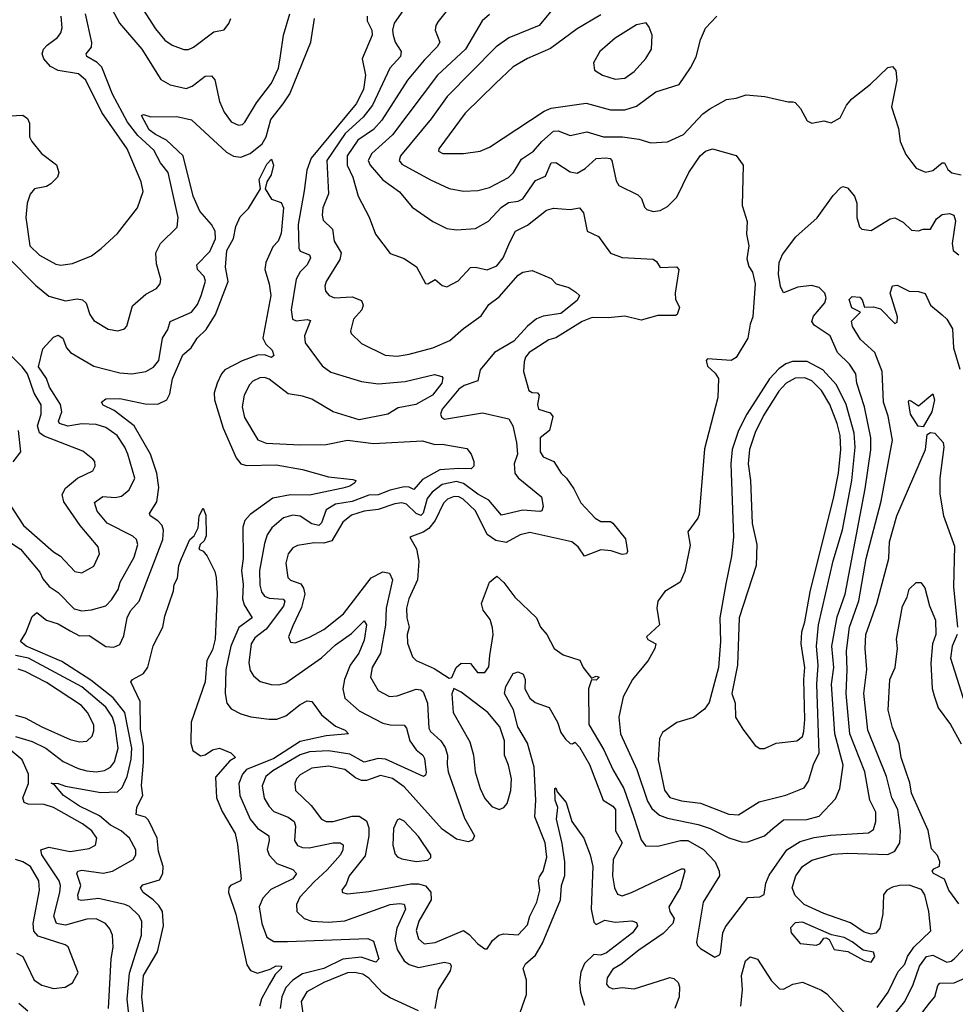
# Model space of a CAD drawing. Extents: x 1468344 to 1613994, y 525695 to 643861.
# Tile 332 of 427: x 1543402 to 1547350, y 628933 to 633090. Entities that reach past the tile are written whole.
import ezdxf

# ---------------------------------------------------------------- set-up
doc = ezdxf.new("R2010")
doc.units = 0

msp = doc.modelspace()

# ---------------------------------------------------------------- linework, layer by layer
at = {"layer": '0CON10XD'}
for points in [[(1543790.3, 633135), (1543823.4, 633075), (1543918.1, 632965), (1543997.7, 632837.7), (1544037.5, 632815), (1544105, 632799.6), (1544130.4, 632809.6), (1544185, 632851.2), (1544212.1, 632852.1), (1544225.4, 632835.4), (1544245.9, 632745), (1544265, 632699.2), (1544295, 632659.2), (1544325, 632644.2), (1544342.7, 632647.3), (1544352.4, 632657.6), (1544401.5, 632738.5), (1544465, 632822.2), (1544494.6, 632885), (1544503.3, 632936.7), (1544515.4, 633024.6), (1544542.5, 633115)], [(1543896.2, 633175), (1543975, 633051.1), (1544015, 633003.5), (1544045, 632982.7), (1544095, 632964.4), (1544115, 632964.4), (1544135, 632973.1), (1544221.9, 633038.1), (1544265, 633046.7), (1544285, 633073.3), (1544292.5, 633095)], [(1545028.3, 633141.7), (1544982.7, 633075), (1544975.4, 633045), (1544977.7, 633025), (1544986.9, 632995), (1545011.2, 632955), (1545009.2, 632935), (1544964.5, 632885.5), (1544891.3, 632728.7), (1544851.7, 632678.3), (1544775, 632609.4), (1544698.7, 632495), (1544704.7, 632355), (1544681.8, 632295), (1544678, 632265), (1544683.3, 632243.2), (1544722.3, 632205), (1544729.3, 632155), (1544759.1, 632105), (1544752.8, 632077.2), (1544695.5, 631985), (1544690, 631965), (1544693.2, 631943.2), (1544707.5, 631925), (1544730, 631915), (1544805, 631919.3), (1544844.2, 631905), (1544850.9, 631885), (1544846.2, 631865), (1544811.1, 631825), (1544798, 631775), (1544801.2, 631765), (1544845, 631723.5), (1544944.1, 631674.1), (1544995, 631669.6), (1545045, 631677.3), (1545145, 631704.7), (1545217.3, 631735), (1545274.3, 631785.7), (1545349.8, 631840.2), (1545381.9, 631888.1), (1545425, 631920), (1545505, 632011.5), (1545525, 632024.5), (1545565, 632030.8), (1545645, 631997.1), (1545666.2, 631975), (1545719.1, 631959.1), (1545749.1, 631939.1), (1545763.8, 631925), (1545754.3, 631905), (1545685, 631849.3), (1545611.5, 631838.5), (1545583.2, 631826.8), (1545544.2, 631795.8), (1545487.4, 631732.6), (1545406.1, 631685), (1545345, 631611.1), (1545334.7, 631565), (1545278.2, 631545), (1545255, 631529.5), (1545184.4, 631445), (1545177.5, 631425), (1545181.5, 631411.5), (1545195, 631403.2), (1545355, 631430.3), (1545466.5, 631405), (1545482.4, 631375), (1545499, 631305), (1545503, 631255), (1545488.4, 631215), (1545491.3, 631175), (1545505, 631156.2), (1545604.4, 631075), (1545610.9, 631035), (1545605, 631016), (1545596.9, 631013.1), (1545525, 631018.9), (1545435, 630998.8), (1545381.6, 631061.6), (1545335, 631086.2), (1545275, 631132.3), (1545245, 631139.6), (1545185, 631127.3), (1545142.5, 631095), (1545121.8, 631068.2), (1545105, 631006.5), (1545095, 630997.2), (1545075, 631005.6), (1545035, 631044.8), (1545015, 631049.6), (1544985, 631045.6), (1544915, 631021.9), (1544855, 631015.5), (1544802.5, 630997.5), (1544765, 630968), (1544719.5, 630890.5), (1544685, 630880.2), (1544645, 630880.7), (1544575, 630869.5), (1544555, 630860), (1544535.4, 630835), (1544524.7, 630795), (1544533.8, 630735), (1544545, 630724.1), (1544588.1, 630708.1), (1544599.8, 630689.8), (1544604.8, 630665), (1544591.3, 630608.7), (1544555, 630530.6), (1544536.7, 630485), (1544545, 630462.5), (1544565, 630459.5), (1544625, 630483.1), (1544685, 630515.9), (1544768.3, 630581.7), (1544885, 630733.3), (1544935, 630759.3), (1544962.9, 630752.9), (1544975.8, 630725), (1544948, 630605), (1544946.4, 630533.6), (1544924.2, 630415.8), (1544889.7, 630355), (1544882.9, 630315), (1544915, 630258.5), (1544963.1, 630233.1), (1544994.8, 630235.2), (1545075, 630263.8), (1545095, 630260.3), (1545105, 630251.8), (1545123.3, 630205), (1545129, 630099), (1545135.4, 630085), (1545178.8, 630045), (1545197.5, 630017.5), (1545207.1, 629985), (1545205.7, 629945.7), (1545210.2, 629915), (1545278.8, 629718.8), (1545320.6, 629645), (1545313.5, 629626.5), (1545295, 629619.2), (1545245, 629630.7), (1545185, 629672.4), (1545025, 629851.9), (1544975, 629887), (1544925, 629899.8), (1544865, 629878.8), (1544845, 629878.1), (1544819.4, 629889.4), (1544774.4, 629925), (1544705, 629939.2), (1544635, 629930.8), (1544585, 629901.5), (1544570, 629885), (1544563.1, 629865), (1544565.4, 629835.4), (1544632.7, 629772.7), (1544675.6, 629715), (1544695, 629705.4), (1544725, 629704.7), (1544805, 629727), (1544835, 629727.8), (1544865, 629707.2), (1544875, 629678.8)], [(1545668.9, 633155), (1545594.2, 633065.8), (1545466.6, 633013.4), (1545412.1, 632975), (1545206.5, 632765), (1545139, 632671), (1545008.5, 632515), (1545003.1, 632495), (1545015, 632480), (1545135, 632413.8), (1545215, 632377.8), (1545275, 632365.5), (1545335, 632369.1), (1545385, 632381.1), (1545465, 632423.8), (1545485.6, 632444.4), (1545519.6, 632500.4), (1545570, 632535), (1545604.7, 632575), (1545655, 632619), (1545675, 632620.5), (1545725, 632600.4), (1545795, 632616.1), (1545865, 632595.3), (1545945.7, 632595.7), (1546014.7, 632584.7), (1546065, 632569.5), (1546135.4, 632574.6), (1546202.9, 632605), (1546285, 632692.5), (1546315, 632713.8), (1546385, 632752.2), (1546425, 632758), (1546467.3, 632772.7), (1546546.1, 632766.1), (1546645, 632742.5), (1546665, 632743.3), (1546675, 632740), (1546697.5, 632715), (1546725, 632662.5), (1546745, 632652.5), (1546795, 632662.5), (1546826.1, 632653.9), (1546863.9, 632676.1), (1546891.2, 632728.8), (1546913.8, 632756.2), (1546992.1, 632817.9), (1547065, 632887.5), (1547085, 632891.9), (1547099.5, 632875), (1547104, 632835), (1547081.3, 632721.3), (1547109.8, 632629.8), (1547117.3, 632575), (1547141, 632521), (1547166.3, 632486.3), (1547185, 632462.7), (1547225, 632445.6), (1547255, 632453.3), (1547294.3, 632485), (1547305, 632485.8), (1547317.9, 632457.9), (1547335, 632442.9), (1547375.4, 632435.4)], [(1543326.8, 630906.8), (1543405, 630854.2), (1543487.3, 630757.3), (1543500, 630730), (1543526.4, 630696.4), (1543565, 630671.5), (1543632.5, 630602.5), (1543665, 630594.7), (1543705, 630597.9), (1543765.2, 630614.8), (1543789.9, 630640.1), (1543817.2, 630685), (1543826.7, 630715), (1543885, 630821.1), (1543900.8, 630875), (1543894.5, 630895), (1543879.3, 630909.3), (1543770.9, 630965), (1543728.8, 631015), (1543717.8, 631052.2), (1543752.7, 631077.2), (1543805, 631072.9), (1543832.2, 631077.8), (1543864.6, 631105), (1543888.2, 631155), (1543858.4, 631255), (1543846.1, 631285), (1543813.4, 631335), (1543765, 631368.9), (1543725, 631380.7), (1543665, 631383.1), (1543605, 631373.9), (1543569.4, 631385), (1543565.3, 631395), (1543580.2, 631435), (1543574.8, 631465), (1543528, 631538), (1543515.4, 631575.4), (1543480.8, 631625), (1543500.2, 631699.8), (1543545, 631749.4), (1543565, 631758.2), (1543583.6, 631745), (1543599.2, 631705), (1543617.1, 631685), (1543715, 631626.9), (1543825, 631599.4), (1543875.3, 631594.7), (1543935, 631604.5), (1543966.9, 631623.1), (1543988.9, 631651.1), (1544004.8, 631745.2), (1544027.4, 631782.6), (1544036.4, 631815), (1544126.4, 631855), (1544151.9, 631888.1), (1544167.4, 631925), (1544186, 631986), (1544180.4, 632005), (1544151.8, 632035), (1544149.6, 632055), (1544205, 632111.5), (1544227.9, 632165), (1544227.5, 632197.5), (1544211.9, 632225), (1544162.1, 632282.1), (1544133.6, 632345), (1544091.3, 632515), (1544021.4, 632581.4), (1543975, 632604.4), (1543948.4, 632625), (1543916.7, 632685), (1543925, 632690), (1543955, 632680), (1544065, 632680.5), (1544127.6, 632667.6), (1544275, 632530), (1544305, 632513.2), (1544335, 632509.3), (1544375, 632524.4), (1544425.2, 632565), (1544442.2, 632595), (1544462, 632668), (1544514.2, 632735), (1544542.6, 632777.4), (1544630.6, 632995), (1544646.3, 633095)], [(1543335, 632682.4), (1543415, 632686), (1543435, 632672.9), (1543442.8, 632652.8), (1543444, 632595), (1543452.9, 632575), (1543493.6, 632525), (1543556.8, 632476.8), (1543567.5, 632445), (1543561.5, 632425), (1543533.9, 632396.1), (1543515, 632385.3), (1543465, 632376.2), (1543446.7, 632353.3), (1543433.8, 632315), (1543427.9, 632255), (1543444.7, 632135), (1543485, 632095.4), (1543555, 632057.3), (1543575, 632052.9), (1543625, 632060.9), (1543705, 632093.5), (1543746, 632124), (1543815, 632187.1), (1543899.1, 632295), (1543923.3, 632365), (1543914.4, 632405), (1543855, 632544.4), (1543748, 632698), (1543681.3, 632835), (1543650.7, 632860.7), (1543565, 632875.2), (1543532.3, 632892.3), (1543504.1, 632925), (1543496.7, 632945), (1543502.3, 632965), (1543518.3, 632981.7), (1543561.9, 633015), (1543576, 633034), (1543581.2, 633055), (1543576.7, 633105)], [(1543354.3, 632085), (1543468.5, 631968.5), (1543525, 631922.7), (1543595, 631902.3), (1543645, 631910.9), (1543666.5, 631906.5), (1543682.6, 631892.6), (1543697.5, 631845), (1543715, 631819.4), (1543775, 631783.6), (1543815.6, 631775.6), (1543845, 631784.4), (1543854.6, 631795.4), (1543878.7, 631881.3), (1543935, 631931.2), (1543978.8, 631955), (1543994.2, 631975), (1543998.1, 631995), (1543979.2, 632059.2), (1543977.1, 632105), (1543996.9, 632145), (1544066.2, 632213.8), (1544070.9, 632255), (1544028.6, 632445), (1543996, 632486), (1543968.8, 632538.8), (1543901.3, 632601.3), (1543857.1, 632657.1), (1543793.7, 632775), (1543749.2, 632889.2), (1543729.5, 632909.5), (1543685.6, 632935), (1543681.9, 632945), (1543705, 632974.4), (1543706.6, 632993.4), (1543679.2, 633115)], [(1544868, 633105), (1544868.5, 633085), (1544887.4, 633045), (1544890, 633025), (1544847.7, 632925), (1544862, 632855), (1544852.7, 632795), (1544821.6, 632735), (1544632.5, 632505), (1544613.4, 632455), (1544602.3, 632367.7), (1544577.6, 632225), (1544580.4, 632125), (1544585, 632111.9), (1544625, 632096.9), (1544629.4, 632085), (1544615.3, 632055), (1544585.2, 632025), (1544569, 631995), (1544548.2, 631865), (1544553.5, 631825), (1544568.6, 631818.6), (1544615, 631823.8), (1544629.2, 631819.2), (1544604.6, 631755), (1544606.9, 631725), (1544678.1, 631628.1), (1544715, 631601.3), (1544845, 631562.4), (1544915, 631552.5), (1545028.3, 631561.7), (1545152.5, 631592.5), (1545183, 631583), (1545188.3, 631578.3), (1545183.1, 631555), (1545144.4, 631505), (1545073.1, 631465), (1544999.1, 631450.9), (1544955, 631424), (1544835, 631400.4), (1544724.7, 631434.7), (1544635, 631488.1), (1544595, 631500.9), (1544535, 631509.8), (1544455, 631572.9), (1544435, 631579.5), (1544415, 631578), (1544385.9, 631564.1), (1544371.9, 631548.1), (1544349.6, 631505), (1544341.3, 631455), (1544350.1, 631410.1), (1544406.7, 631316.7), (1544442.6, 631302.6), (1544585, 631294.7), (1544695, 631295.9), (1544785.3, 631314.7), (1544895, 631301.1), (1545101.3, 631311.3), (1545153.4, 631296.6), (1545185, 631297.2), (1545289.6, 631279.6), (1545307.5, 631255), (1545318.8, 631225), (1545318.8, 631205), (1545306.9, 631193.1), (1545255, 631195.7), (1545175, 631189.6), (1545101.6, 631148.4), (1545065, 631107.1), (1545045, 631116.5), (1545025, 631117.6), (1544965, 631103.9), (1544915, 631083.8), (1544875, 631082.4), (1544805, 631055.9), (1544735, 631045.2), (1544695, 631020.9), (1544675, 630965.5), (1544665, 630954.3), (1544635, 630961), (1544585, 630993.9), (1544555, 630998.5), (1544515, 630986.2), (1544466, 630945), (1544445.8, 630915), (1544435, 630878.8), (1544413.5, 630765), (1544415, 630703.3), (1544421.8, 630675), (1544435, 630656.2), (1544455, 630648.2), (1544513.5, 630643.5), (1544520.4, 630635), (1544515, 630614.6), (1544442.5, 630517.5), (1544395, 630479.7), (1544378.8, 630455), (1544368.8, 630375), (1544375, 630342), (1544389.3, 630319.3), (1544416.6, 630296.6), (1544462.7, 630282.7), (1544495, 630282), (1544525, 630290.7), (1544675, 630395.7), (1544735, 630450.7), (1544801.6, 630498.4), (1544855, 630551.5), (1544865.9, 630535), (1544855, 630470.8), (1544832.9, 630415), (1544797.3, 630365), (1544772.3, 630305), (1544765.3, 630265), (1544773.8, 630225), (1544835, 630172.5), (1544935, 630120), (1544965, 630112.8), (1545025, 630112.2), (1545035, 630098.8), (1545048, 630045), (1545075, 630007.2), (1545103.6, 629985), (1545110.3, 629970.3), (1545117.8, 629912.2), (1545115, 629900), (1545105.6, 629894.4), (1544945, 629968.3), (1544915, 629970.6), (1544855, 629956), (1544795, 629989.2), (1544705, 630003.8), (1544625, 629998.9), (1544585, 629987.1), (1544470.5, 629919.5), (1544440.8, 629895), (1544424.7, 629855), (1544434.1, 629804.1), (1544455, 629767.9), (1544475, 629747.5), (1544535, 629723.6), (1544560.3, 629705), (1544566.5, 629685), (1544562.2, 629625), (1544574.3, 629604.3), (1544595.3, 629595.3), (1544623.9, 629593.9), (1544725.3, 629615.3), (1544754.5, 629614.5), (1544766.4, 629606.4), (1544765.5, 629585.5), (1544755.3, 629565), (1544699.4, 629500.6), (1544645, 629450.7)], [(1545208, 633132), (1545167.3, 633082.7), (1545157.5, 633065), (1545155.5, 633045), (1545175.4, 632995), (1545163.4, 632975), (1545109.3, 632919.3), (1545038.9, 632835), (1544929.8, 632665), (1544895, 632625.7), (1544829.2, 632580.8), (1544784.4, 632515), (1544784.3, 632475), (1544807.9, 632425), (1544830.3, 632345), (1544876.6, 632256.6), (1544903.1, 632185), (1544965, 632102.5), (1545025, 632082.2), (1545076.9, 632046.9), (1545115, 631976.7), (1545125, 631974), (1545155, 631992.5), (1545185, 631968.2), (1545205, 631962.7), (1545252.3, 631987.8), (1545305, 632043.3), (1545325.4, 632045.4), (1545375, 632033.8), (1545415, 632050.8), (1545442.3, 632085), (1545469.7, 632150.3), (1545493.6, 632196.4), (1545545, 632221.9), (1545625, 632286.2), (1545655, 632294.5), (1545725, 632287.8), (1545765, 632295.6), (1545780.6, 632275), (1545796.8, 632196.8), (1545843.8, 632173.8), (1545895, 632104.5), (1545945, 632086), (1546075, 632078.5), (1546089.5, 632069.5), (1546105, 632044.2), (1546173.6, 632046.4), (1546183.3, 632035), (1546167.5, 631935), (1546169.6, 631909.6), (1546185.8, 631875), (1546176.2, 631845), (1546169.5, 631840.5), (1546095, 631841.2), (1546025, 631821.4), (1545955, 631838.7), (1545885, 631831.4), (1545817.3, 631832.7), (1545775, 631816), (1545665, 631747.3), (1545635, 631738.1), (1545552.5, 631685), (1545536, 631665), (1545531.2, 631645), (1545528.6, 631605), (1545551.2, 631525), (1545565, 631516), (1545586.7, 631515), (1545594.3, 631505), (1545586.4, 631465), (1545591.1, 631445), (1545640.5, 631430.5), (1545652.4, 631415), (1545638.2, 631355), (1545598.5, 631325), (1545598.2, 631265), (1545610.8, 631245), (1545655.8, 631225), (1545687.3, 631175), (1545710, 631155), (1545740, 631110), (1545770.1, 631050.1), (1545830.9, 630985), (1545855, 630971.3), (1545895, 630971.9), (1545904.6, 630964.6), (1545958.9, 630898.9), (1545966.2, 630845), (1545962.5, 630835), (1545945, 630832.7), (1545897.7, 630847.7), (1545855, 630852.4), (1545785, 630825.6), (1545758.9, 630865), (1545732.5, 630885), (1545555, 630924.7), (1545514.4, 630915.6), (1545455, 630883.3), (1545411.4, 630891.4), (1545375, 630916.9), (1545325, 631016.6), (1545272.8, 631065), (1545255, 631075.2), (1545235, 631076.7), (1545207.5, 631065), (1545191.1, 631048.9), (1545154.8, 630975), (1545128, 630942), (1545105, 630926.8), (1545048.8, 630905), (1545076.3, 630856.3), (1545086.2, 630803.8), (1545080.8, 630725), (1545044.7, 630645), (1545034.7, 630605), (1545035.3, 630565), (1545045.4, 630525), (1545037.3, 630495), (1545038.3, 630458.3), (1545059.8, 630399.8), (1545075.3, 630385.3), (1545151.5, 630351.5), (1545215, 630310), (1545225, 630312.5), (1545244.2, 630355), (1545265, 630373.8), (1545305, 630372), (1545333.8, 630333.8), (1545365, 630334.4), (1545381.9, 630358.1), (1545386.1, 630406.1), (1545400.4, 630495), (1545397.8, 630522.2), (1545387.3, 630557.2), (1545357.8, 630597.8), (1545350.6, 630625), (1545384.5, 630715.5), (1545415, 630740), (1545445, 630714.4), (1545492, 630652), (1545582.3, 630565), (1545600.4, 630525), (1545627.1, 630495), (1545657.5, 630435), (1545695, 630408.5), (1545766.2, 630386.2), (1545780, 630355), (1545815, 630310), (1545835, 630318.6), (1545846.7, 630315), (1545835, 630301.4), (1545815, 630302.5), (1545801.7, 630265), (1545804, 630115), (1545867.6, 630007.6), (1545905.2, 629925.2), (1545952, 629845), (1545993.9, 629723.9), (1546025, 629627.3), (1546043, 629603), (1546095, 629600.4), (1546190.8, 629625), (1546221.9, 629625), (1546287.4, 629587.4), (1546336.4, 629535), (1546353.8, 629495), (1546355.6, 629475), (1546286.5, 629365), (1546258.6, 629195), (1546261.8, 629181.8), (1546275, 629169.2), (1546335, 629132.5), (1546355, 629142.5), (1546358.9, 629151.1), (1546369.2, 629235), (1546380.2, 629259.8), (1546475, 629384), (1546525, 629387.5), (1546543.1, 629396.9), (1546551.3, 629445), (1546565, 629478.1), (1546638.7, 629585), (1546695, 629620.9), (1546755, 629637.5), (1546822.8, 629647.2), (1546983.3, 629656.7), (1547005, 629671.1), (1547015.2, 629704.8), (1547015.2, 629745), (1546990, 629795), (1546968.4, 629915), (1546904.6, 630075), (1546889.7, 630245), (1546894.5, 630345.5), (1546890.7, 630425), (1546903.1, 630525), (1546943, 630637), (1546974.5, 630815), (1547037, 631057), (1547084.8, 631315), (1547066.5, 631416.5), (1547047.4, 631475), (1547041.9, 631605), (1547011, 631685), (1546950.2, 631740.2), (1546916.1, 631795), (1546912.5, 631817.5), (1546950, 631855), (1546913.2, 631873.2), (1546901.7, 631908.3), (1546915, 631920.6), (1546947.8, 631917.8), (1546957.8, 631907.8), (1546966.7, 631876.7), (1547005, 631878.2), (1547035, 631869.6), (1547095, 631807.5), (1547105, 631813.3), (1547106.2, 631835), (1547074.6, 631935.4), (1547085, 631966.7), (1547105, 631968.8), (1547155, 631944), (1547195, 631942.2), (1547223.6, 631933.6), (1547245, 631884.2), (1547295, 631844.3), (1547315, 631825.7), (1547338.7, 631785), (1547342.2, 631705), (1547369.4, 631615)], [(1545385, 633112.3), (1545353.6, 633085), (1545283.1, 632965), (1545165, 632855.4), (1544975.7, 632604.3), (1544888.5, 632525), (1544872.9, 632495), (1544880.6, 632475), (1544935, 632413.8), (1545005, 632362.5), (1545058.8, 632298.8), (1545145, 632237.8), (1545205, 632207.8), (1545245, 632202.2), (1545325, 632208.2), (1545380.4, 632239.6), (1545433.3, 632296.7), (1545465, 632317.4), (1545506, 632324), (1545525, 632333.9), (1545579.3, 632410.7), (1545621, 632429), (1545645, 632485.5), (1545665, 632486.6), (1545725, 632446.9), (1545755, 632441.8), (1545788.5, 632461.5), (1545835, 632503.9), (1545875, 632506.7), (1545893.2, 632503.2), (1545900.5, 632495), (1545919.7, 632409.7), (1545930, 632390), (1546010.7, 632350.7), (1546025.4, 632335.4), (1546038.6, 632298.6), (1546048.6, 632288.6), (1546075, 632280), (1546105, 632283.6), (1546135, 632301.2), (1546175, 632341.2), (1546225.8, 632445), (1546274.2, 632515), (1546295.5, 632535), (1546325, 632544.2), (1546425, 632516.1), (1546454.5, 632475), (1546451.1, 632305), (1546472, 632238), (1546469.5, 632185), (1546478.2, 632135), (1546470, 632080), (1546478.3, 632048.3), (1546495, 632023.3), (1546506, 631975), (1546495.9, 631835), (1546484.7, 631804.7), (1546475.3, 631745), (1546425, 631663.3), (1546405, 631651.4), (1546305, 631657.5), (1546298.8, 631651.2), (1546305, 631626.7), (1546337.5, 631597.5), (1546351.2, 631575), (1546348.3, 631495), (1546292, 631278), (1546268.8, 631001.2), (1546263.9, 630986.1), (1546221.7, 630928.3), (1546231.7, 630871.7), (1546209.1, 630760.9), (1546189.2, 630715), (1546125, 630676.2), (1546094.2, 630635.8), (1546090, 630605), (1546102.5, 630535), (1546047.5, 630485), (1546052.8, 630472.8), (1546086.7, 630455), (1546082, 630435), (1546054.4, 630385), (1545988.6, 630305), (1545948.3, 630231.7), (1545930.8, 630145), (1545937.1, 630075), (1546006.9, 629925), (1546050.6, 629790.6), (1546069.6, 629759.6), (1546102, 629732), (1546135, 629718.7), (1546265, 629692.1), (1546315.6, 629675), (1546395, 629635.9), (1546452, 629618), (1546475, 629619.4), (1546545, 629644.3), (1546580, 629675), (1546625, 629712.5), (1546723.8, 629713.8), (1546775, 629728), (1546845, 629801.2), (1546862.5, 629845), (1546876.8, 629943.2), (1546841.7, 630075), (1546828.4, 630285), (1546837.1, 630355), (1546829.2, 630445), (1546851.4, 630568.6), (1546884.8, 630664.8), (1546969.2, 631109.2)], [(1545855, 633109.7), (1545755, 633050.8), (1545642.4, 632967.6), (1545545, 632926.2), (1545485, 632890.9), (1545410.1, 632819.9), (1545281.3, 632695), (1545171.1, 632545), (1545170, 632535), (1545187.5, 632525), (1545275, 632524.3)], [(1545275, 632524.3), (1545345, 632534.7), (1545385, 632550.9), (1545615, 632703.2), (1545645, 632716.8), (1545793.1, 632736.9), (1545895, 632709.2), (1545955, 632708.9), (1546004.3, 632725), (1546086, 632785), (1546185, 632816.7), (1546233.1, 632886.9), (1546256.7, 632933.3), (1546275.5, 633004.5), (1546295.9, 633054.1), (1546343.8, 633105)], [(1545915, 632838.2), (1545955, 632843.3), (1545995, 632870.8), (1546043.9, 632926.1), (1546068.5, 632965), (1546071.5, 633025), (1546058.8, 633058.8), (1546045, 633076.9), (1546005, 633067.7), (1545915, 633011.2), (1545850, 632955), (1545823.1, 632906.9), (1545827.3, 632877.3), (1545862, 632855), (1545915, 632838.2)], [(1543866.6, 628855), (1543856, 628955), (1543865.6, 629065), (1543916.7, 629225), (1543917.5, 629285), (1543905, 629308.8), (1543865, 629345.8), (1543845.2, 629355.2), (1543735, 629380), (1543665, 629371.4), (1543650.6, 629375), (1543647.6, 629395), (1543660.4, 629435), (1543643.9, 629486.1), (1543647.5, 629495), (1543665, 629499.7), (1543755, 629487.2), (1543794.4, 629495), (1543880.9, 629545), (1543891.8, 629565), (1543892.2, 629585), (1543864.8, 629634.8), (1543830.6, 629665), (1543785, 629689.8), (1543738.5, 629728.5), (1543655, 629770), (1543587.2, 629815), (1543549.5, 629859.5), (1543535, 629866.7), (1543564.5, 629865.5), (1543594.7, 629854.7), (1543745, 629828), (1543815, 629830.6), (1543835, 629848.8), (1543855, 629894.5), (1543872.1, 629967.9), (1543874.9, 630015), (1543845.4, 630165), (1543797.2, 630227.2), (1543701.8, 630301.8), (1543580.1, 630380.1), (1543429.4, 630445), (1543406, 630465), (1543428.1, 630501.9), (1543455, 630570), (1543475, 630586.7), (1543514.6, 630554.6), (1543565, 630539.6), (1543615, 630510), (1543655, 630488.8), (1543695, 630490), (1543765, 630443.2), (1543799.4, 630440.6), (1543825, 630452.2), (1543840.9, 630489.1), (1543855.3, 630565), (1543869.2, 630595), (1543906.9, 630635), (1544005.8, 630895), (1544008.3, 630935), (1544002.6, 630955), (1543985, 630974.2), (1543952.5, 630995), (1543949.4, 631005), (1543980.7, 631055), (1543989.8, 631115), (1543981.1, 631175), (1543954.3, 631255), (1543885.1, 631375.1), (1543800.5, 631440.5), (1543755, 631462.1), (1543747.1, 631475), (1543765, 631489.3), (1543825, 631490.8), (1543932.2, 631467.8), (1543985, 631466.8), (1544022.9, 631485), (1544035, 631510), (1544046.6, 631573.4), (1544091.1, 631675), (1544125.8, 631704.2), (1544150.8, 631745), (1544188.4, 631781.6), (1544228.4, 631845), (1544282, 631985), (1544270, 632045), (1544275.5, 632115), (1544303.6, 632166.4), (1544313.8, 632216.2), (1544332.1, 632257.9), (1544367, 632293), (1544418.8, 632375), (1544413.1, 632415), (1544445, 632480.5), (1544465, 632501.2), (1544473.2, 632475), (1544463.9, 632435), (1544445.6, 632405), (1544438, 632375), (1544465, 632332.5), (1544505, 632317.5), (1544515.6, 632295.6), (1544505, 632187.5), (1544492.2, 632155), (1544469.6, 632130.4), (1544441.4, 632065), (1544436.9, 632035), (1544455.5, 631975), (1544461.8, 631925), (1544428.6, 631745), (1544440.2, 631720.2), (1544467.5, 631695), (1544475, 631672.5), (1544465, 631664.4), (1544434.6, 631674.6), (1544405, 631673.1), (1544340.7, 631649.3), (1544267.7, 631612.3), (1544253.2, 631595), (1544235.4, 631555.4), (1544222.5, 631515), (1544223.5, 631485), (1544260.4, 631365), (1544315, 631239.6), (1544335, 631214.2), (1544358.5, 631208.5), (1544485, 631210.7), (1544595, 631190.9), (1544705, 631160), (1544808.2, 631148.2), (1544820, 631145), (1544816.7, 631135), (1544795, 631120.5), (1544765, 631111.6), (1544625, 631082.5), (1544545, 631083.7), (1544470.5, 631069.5), (1544375, 631001.2), (1544352.5, 630975), (1544343, 630947), (1544345.2, 630815), (1544338.5, 630765), (1544344.8, 630705), (1544342.9, 630645), (1544349.5, 630619.5), (1544382.5, 630565), (1544326.2, 630523.8), (1544292.5, 630445), (1544272.2, 630345), (1544269.7, 630245), (1544276.5, 630205), (1544295, 630181.1), (1544335, 630160), (1544376.9, 630146.9), (1544455, 630136.9), (1544487.4, 630137.4), (1544525, 630151.1), (1544585, 630198.5), (1544615, 630214.2), (1544635, 630211.2), (1544654.3, 630185), (1544675.7, 630155.7), (1544735, 630106.9), (1544775, 630090), (1544790, 630075), (1544695, 630066.6), (1544585, 630042.6), (1544475, 629971.3), (1544359.7, 629925), (1544342, 629905), (1544326.8, 629865), (1544331.7, 629815), (1544375.2, 629715.2), (1544405, 629676.7), (1544453.3, 629645), (1544455.2, 629625), (1544446.9, 629586.9), (1544455, 629563.3), (1544487.8, 629527.8), (1544555, 629501.8), (1544570.8, 629485), (1544555, 629462.7), (1544462.3, 629417.7), (1544428, 629382), (1544413.2, 629345), (1544423.5, 629275), (1544445, 629216.7), (1544475, 629198.8), (1544532, 629198), (1544871.7, 629211.7), (1544895, 629200), (1544916.9, 629125), (1544905, 629111.9), (1544842.8, 629132.8), (1544766.2, 629123.8), (1544685, 629084.6), (1544595, 629061.9), (1544555, 629035.6), (1544525.6, 629005), (1544507.9, 628965), (1544501.9, 628915)], [(1546969.2, 631109.2), (1546994.1, 631274.1), (1546993.9, 631325), (1546966.9, 631455), (1546935.3, 631555), (1546930.4, 631595), (1546904.1, 631635), (1546852.8, 631685), (1546822.1, 631755), (1546755, 631800), (1546744.7, 631815), (1546751.5, 631838.5), (1546799.6, 631895), (1546804.6, 631915), (1546799.1, 631935), (1546775, 631958.6), (1546742.7, 631967.3), (1546685, 631960.5), (1546625, 631936.7), (1546613, 631963), (1546604.3, 632015), (1546606.8, 632065), (1546621, 632099), (1546677.6, 632172.4), (1546767.4, 632252.6), (1546835, 632347.5), (1546865, 632380), (1546875, 632385.7), (1546895, 632380.5), (1546925, 632344.2), (1546934.6, 632315), (1546934.7, 632255), (1546945.7, 632215.7), (1546955, 632206), (1546995, 632200), (1547075, 632249.1), (1547095, 632253.6), (1547130, 632235), (1547165, 632201.9), (1547195, 632197.8), (1547215, 632205.6), (1547245, 632205.8), (1547270.4, 632249.6), (1547295, 632268), (1547325, 632272), (1547343.9, 632263.9), (1547351.2, 632241.2), (1547337.1, 632145), (1547340.5, 632115), (1547365, 632096.4)], [(1543358, 631048), (1543417.7, 630955), (1543545, 630843.8), (1543574.4, 630825), (1543635, 630760), (1543665, 630754.5), (1543715, 630783.1), (1543738.9, 630835), (1543732.7, 630865), (1543656.8, 630955), (1543588.7, 631055), (1543580.9, 631085), (1543595, 631112.7), (1543645.7, 631154.3), (1543710.8, 631185), (1543720.8, 631205), (1543719.2, 631225), (1543711.4, 631235), (1543668.1, 631268.1), (1543505, 631331), (1543486.3, 631346.3), (1543477.1, 631375), (1543492.7, 631425), (1543493.2, 631463.2), (1543463.6, 631513.6), (1543434.7, 631595), (1543412.4, 631625), (1543285, 631750)], [(1546435, 629733.3), (1546522.1, 629787.9), (1546635, 629815.9), (1546712.6, 629847.4), (1546731.2, 629875), (1546751.8, 629945), (1546775.6, 629994.4), (1546765.7, 630285), (1546771.5, 630365), (1546764.6, 630445), (1546773.2, 630535), (1546834.8, 630805), (1546874, 630936), (1546914.2, 631145), (1546928.2, 631285), (1546923.8, 631343.8), (1546889.7, 631465), (1546848.6, 631548.6), (1546791.8, 631611.8), (1546725, 631646.7), (1546663, 631647), (1546635, 631636.5), (1546605, 631615.7), (1546566.3, 631573.7), (1546470, 631425), (1546435.6, 631355), (1546409.2, 631275), (1546403.6, 631215), (1546414, 630905), (1546406.2, 630825), (1546382.1, 630707.9), (1546356.9, 630565), (1546360, 630465), (1546351.4, 630355), (1546312.1, 630207.9), (1546291.4, 630178.6), (1546245, 630144.1), (1546175, 630122.4), (1546115, 630080.8), (1546101.9, 630055), (1546096.2, 629965), (1546123, 629837), (1546145, 629806.2), (1546195, 629792.5), (1546275, 629782.9), (1546395, 629736), (1546435, 629733.3)], [(1546525, 630012.5), (1546545, 630013.8), (1546593.6, 630036.4), (1546681.2, 630045), (1546705, 630064.4), (1546710.8, 630085), (1546715.6, 630135), (1546710.4, 630305), (1546715.5, 630355.5), (1546700, 630455), (1546701.9, 630505), (1546715, 630548), (1546737.5, 630675), (1546837.2, 631075), (1546856.6, 631175), (1546867.5, 631275), (1546864.5, 631335), (1546851.7, 631385), (1546821, 631465), (1546785, 631524.1), (1546745, 631564.8), (1546715, 631577.8), (1546675, 631576.4), (1546636.4, 631555), (1546605, 631521.2), (1546540.5, 631419.5), (1546505, 631347.5), (1546481.7, 631275), (1546475.9, 631215), (1546485.2, 631145), (1546492.4, 630962.4), (1546512.9, 630875), (1546509.8, 630785), (1546438.2, 630565), (1546430.5, 630365), (1546407.8, 630245), (1546420.8, 630205), (1546423.2, 630145), (1546453.9, 630095), (1546505, 630025.8), (1546525, 630012.5)], [(1547215, 631370.9), (1547193.9, 631373.9), (1547161.3, 631425), (1547152.4, 631477.6), (1547155, 631483.3), (1547165, 631480), (1547195, 631459.2), (1547255, 631510), (1547261.9, 631485), (1547251.2, 631435), (1547215, 631370.9)], [(1543375, 631223.3), (1543406.7, 631265), (1543397.5, 631355)], [(1547019.7, 628919.7), (1547067.4, 628985), (1547108.8, 629071.2), (1547137.8, 629102.2), (1547148, 629135), (1547174.8, 629175.2), (1547246.9, 629243.1), (1547238.5, 629325), (1547221.6, 629395), (1547207.5, 629417.5), (1547155, 629436.1), (1547115, 629435.4), (1547085, 629427.8), (1547061.6, 629415), (1547047.1, 629395), (1547044.8, 629315), (1547031.2, 629255), (1547015, 629233.9), (1546995, 629229.6), (1546965, 629238.3), (1546907.5, 629277.5), (1546795, 629316.6), (1546712, 629355), (1546675, 629392.7), (1546661.1, 629425), (1546677.3, 629475), (1546704.8, 629515.2), (1546745, 629541.4), (1546835, 629567), (1546895, 629571.6), (1547065, 629565.9), (1547095, 629579.5), (1547116.5, 629615), (1547118.4, 629665), (1547107.5, 629755), (1547082.3, 629805), (1547059.3, 629895), (1546980.5, 630090.5), (1546964.3, 630245), (1546976.6, 630346.6), (1546969.5, 630435), (1546972.4, 630495), (1547019, 630625), (1547070.2, 630815), (1547071.9, 630885), (1547104, 630996), (1547224.4, 631275), (1547232, 631338), (1547245, 631347.5), (1547263.6, 631343.6), (1547299, 631305), (1547301.5, 631285), (1547284.2, 631154.2), (1547285, 631087.5), (1547300, 630995), (1547347, 630867), (1547342.6, 630695), (1547359.6, 630525)], [(1543943.2, 628735), (1543917.6, 628965), (1543925.1, 629054.9), (1543982.9, 629155), (1544008.5, 629265), (1544004.8, 629325), (1543989.9, 629349.9), (1543965, 629373.9), (1543923.6, 629405), (1543911.5, 629425), (1543922.2, 629437.8), (1543991.4, 629458.6), (1544006.2, 629485), (1544008.1, 629515), (1543988.5, 629578.5), (1543982.4, 629635), (1543945, 629710), (1543933.4, 629723.4), (1543893.8, 629735), (1543896.4, 629765), (1543921.6, 629815), (1543916.3, 629856.3), (1543925.2, 629955), (1543924.2, 630025), (1543911.9, 630095), (1543910.9, 630210.9), (1543871.2, 630295), (1543877.5, 630305), (1543925, 630330), (1543943.1, 630356.9), (1543965, 630446.7), (1544006, 630525), (1544015, 630572.5), (1544051.7, 630678.3), (1544054.5, 630705), (1544068, 630732), (1544073.2, 630785), (1544085.4, 630815), (1544119.7, 630895), (1544138.5, 630911.5), (1544155.5, 630945), (1544159.1, 630995), (1544177, 631027), (1544187.7, 630997.7), (1544189.5, 630910.5), (1544180.8, 630889.2), (1544164, 630875), (1544157.5, 630855), (1544176.7, 630846.7), (1544192.5, 630825), (1544225, 630760), (1544231.2, 630735), (1544235.9, 630665.9), (1544227.1, 630475), (1544215, 630430), (1544191.5, 630385), (1544184.6, 630295), (1544125.3, 630125), (1544124.2, 630035), (1544132.9, 630005), (1544165, 629982.7), (1544185, 629986.5), (1544215, 630008.1), (1544245, 630014), (1544293.3, 629995), (1544313.3, 629975), (1544289.1, 629960.9), (1544228.1, 629891.9), (1544233, 629805), (1544256.9, 629746.9), (1544311.2, 629655), (1544321.7, 629608.3), (1544336.5, 629463.5), (1544334.3, 629455), (1544291.8, 629435), (1544284.7, 629425), (1544283.4, 629405), (1544314.4, 629314.4), (1544360.1, 629100.1), (1544375.8, 629075.8), (1544405, 629065.3), (1544458.8, 629081.2), (1544485, 629095.3), (1544507.5, 629095), (1544506.1, 629085), (1544480.5, 629059.5), (1544454.2, 629015.8), (1544423, 628957), (1544413.4, 628925)], [(1547365, 629357.3), (1547322.5, 629415), (1547305, 629461.5), (1547258.5, 629485), (1547252.9, 629495), (1547259.2, 629505), (1547283.1, 629516.9), (1547285, 629535.8), (1547275, 629561.1), (1547250, 629590), (1547235, 629667.5), (1547165.9, 629825), (1547158.7, 629868.7), (1547121.1, 629975), (1547113.2, 630033.2), (1547085, 630101.2), (1547067.5, 630175), (1547074.4, 630305), (1547095.8, 630355), (1547106.1, 630435), (1547102, 630475), (1547126.6, 630613.4), (1547147.4, 630652.6), (1547155, 630686.2), (1547185, 630714), (1547205, 630713.3), (1547222, 630692), (1547240.8, 630615), (1547266.8, 630555), (1547267.3, 630495), (1547254.1, 630455), (1547246.9, 630373.1), (1547253.1, 630266.9), (1547260.3, 630235), (1547277.9, 630185), (1547330, 630115), (1547375, 630033.3)], [(1547357.5, 630495), (1547336.6, 630445), (1547329.3, 630395), (1547408, 630145)], [(1543385, 630064.3), (1543455, 630043.2), (1543513.1, 630015), (1543585, 629958.6), (1543648.6, 629928.6), (1543685, 629918.3), (1543725.2, 629914.8), (1543760.1, 629919.9), (1543785, 629933.8), (1543802.8, 629957.2), (1543817.2, 630015), (1543805, 630107.5), (1543793.8, 630145), (1543765, 630187.6), (1543665, 630273.8), (1543439.6, 630395), (1543385, 630405.5)], [(1543385, 630153.2), (1543425, 630142.5), (1543495, 630104.3), (1543615, 630051.3), (1543655, 630040.9), (1543685, 630043.6), (1543707.3, 630065), (1543715, 630087.5), (1543715, 630112.5), (1543687.8, 630165), (1543662.9, 630195), (1543515, 630292.1), (1543425, 630338.8), (1543395, 630348.1)], [(1544875, 629678.8), (1544875.4, 629644.6), (1544860.5, 629559.5), (1544792.3, 629475), (1544779.2, 629440.8), (1544760.8, 629415), (1544763.8, 629405), (1544785, 629399.4), (1544875, 629410), (1545052.5, 629442.5), (1545085, 629442), (1545115, 629432.8), (1545136.3, 629406.3), (1545138.2, 629375), (1545086.7, 629285), (1545074.7, 629245), (1545085, 629210), (1545109.2, 629189.2), (1545155, 629194.3), (1545275, 629244.6), (1545298.4, 629228.4), (1545335, 629188.1), (1545365, 629167.5), (1545375, 629167.5), (1545396.6, 629203.4), (1545424.6, 629225.4), (1545445, 629231.2), (1545505, 629226.9), (1545545, 629269.2), (1545555.4, 629305), (1545584.7, 629365), (1545596.6, 629415), (1545591.1, 629455), (1545595, 629471.1), (1545611.6, 629495), (1545626, 629555), (1545619.4, 629615), (1545575.6, 629725), (1545579.4, 629795), (1545573.3, 629935), (1545545.2, 630035), (1545504.7, 630104.7), (1545485.8, 630175.8), (1545448.5, 630245), (1545453.8, 630275), (1545485, 630330), (1545505, 630337.5), (1545526.4, 630326.4), (1545534.5, 630304.5), (1545533.6, 630265), (1545554.6, 630225), (1545577.3, 630207.3), (1545636.5, 630186.5), (1545671.3, 630125), (1545685, 630081.4), (1545705, 630052.9), (1545725, 630033.8), (1545735, 630032.5), (1545745, 630040), (1545765, 630019.4), (1545806.3, 629945), (1545863.6, 629795), (1545905, 629769.2), (1545916.8, 629755), (1545915.8, 629665), (1545944, 629615), (1545905.8, 629544.2), (1545904.1, 629475), (1545912.3, 629425), (1545925, 629398.5), (1545945, 629391.1), (1545984.2, 629405), (1546195, 629505.3), (1546205.3, 629505.3), (1546208.8, 629495), (1546189.6, 629425), (1546141.9, 629345), (1546145.3, 629325), (1546163.6, 629295), (1546158.2, 629275), (1546117.4, 629232.6), (1546015, 629162.2), (1545939.3, 629100.7), (1545905, 629082.3), (1545881.1, 629045), (1545878, 629018), (1545886.5, 629006.5), (1545905, 628998.5), (1545945, 629003.8), (1545995, 628999.3), (1546125, 629039.7), (1546145, 629045.9), (1546162.9, 629042.9), (1546180.4, 629025), (1546186.7, 629006.8), (1546184.7, 628965), (1546166.5, 628915)], [(1545425, 629756), (1545445, 629763.8), (1545458.8, 629781.2), (1545474.5, 629835.5), (1545476.9, 629885), (1545465, 629943.3), (1545448.2, 629985), (1545447.2, 630045), (1545427.8, 630105), (1545377.8, 630165), (1545265, 630250.6), (1545233.8, 630266.2), (1545225.9, 630244.1), (1545231.2, 630165), (1545301.3, 630041.3), (1545316.9, 629985), (1545324.6, 629915), (1545345, 629844), (1545365, 629802.5), (1545395, 629768.6), (1545425, 629756)], [(1543777.5, 628915), (1543787.9, 629125), (1543797.1, 629175), (1543793.8, 629225), (1543782.4, 629252.4), (1543764.7, 629274.7), (1543725, 629294), (1543685, 629292.2), (1543595, 629267.3), (1543556.8, 629275), (1543546.5, 629305), (1543572, 629405), (1543574.4, 629435), (1543568.9, 629455), (1543495.3, 629565), (1543491.1, 629585), (1543525, 629596.1), (1543615, 629578.5), (1543695, 629590.8), (1543721.9, 629605), (1543727.5, 629635), (1543706.9, 629665), (1543666.8, 629695), (1543545, 629763.9), (1543505, 629776.2), (1543438.4, 629778.4), (1543420.5, 629785), (1543415.3, 629805), (1543439.8, 629865), (1543439.5, 629905), (1543412.8, 629965), (1543353.2, 630015)], [(1545505.9, 628875), (1545540, 628975), (1545540.3, 629035), (1545526.2, 629085), (1545536.3, 629103.7), (1545578.6, 629141.4), (1545608.3, 629191.7), (1545684.3, 629375), (1545687.9, 629435), (1545703.1, 629476.9), (1545702.4, 629535), (1545691.7, 629611.7), (1545667.8, 629715), (1545673.5, 629763.5), (1545662, 629795), (1545660, 629845), (1545665, 629847.5), (1545670.3, 629830.3), (1545707.8, 629785), (1545732.5, 629705), (1545782.1, 629635), (1545809, 629565), (1545820.5, 629515), (1545813, 629335), (1545825, 629280), (1545835, 629270), (1545871.5, 629288.5), (1545915, 629279.7), (1545985.8, 629285.7), (1546005, 629278.9), (1546009.1, 629265), (1545988, 629235), (1545878.7, 629151.3), (1545855, 629141.3), (1545825, 629144), (1545784.8, 629105.2), (1545770.6, 629069.4), (1545764.8, 629025.2), (1545768.3, 628985), (1545785, 628930)], [(1545075, 629536.7), (1545125, 629542.5), (1545136.9, 629553.1), (1545137.1, 629565), (1545085, 629641.4), (1545025, 629707.1), (1545005, 629715.8), (1544995, 629711.2), (1544979.4, 629675), (1544976.9, 629605), (1544987, 629567), (1544995.9, 629555.9), (1545015, 629548), (1545075, 629536.7)], [(1543458.8, 629275), (1543485.3, 629415), (1543482.4, 629455), (1543448, 629515), (1543415.6, 629535), (1543384.6, 629545)], [(1544645, 629450.7), (1544584.6, 629385), (1544570, 629355), (1544571.5, 629325), (1544602.2, 629295), (1544635, 629283.8), (1544705, 629280.2), (1544774, 629286), (1544965, 629354.2), (1545005, 629359.1), (1545025, 629355.4), (1545029.6, 629335), (1544993.4, 629255), (1544984.4, 629205), (1544994.4, 629165), (1545025, 629117.2), (1545045, 629101), (1545085, 629089.3), (1545195, 629111.1), (1545218.1, 629105), (1545222.5, 629095), (1545218.2, 629075), (1545168.3, 628995), (1545154.2, 628915.8)], [(1543388.6, 629148.6), (1543415, 629135.7), (1543463.5, 629035), (1543495, 629013.8), (1543545, 629000), (1543594.2, 629005.8), (1543625, 629023.3), (1543648.3, 629068.3), (1543606.2, 629176.2), (1543593.8, 629185), (1543480.6, 629220.6), (1543462.1, 629242.1), (1543458.8, 629275)], [(1546995, 629111.4), (1547010, 629135), (1547005, 629152.9), (1546961.2, 629161.2), (1546915, 629197.4), (1546880.5, 629215), (1546827, 629227), (1546705, 629279.6), (1546675, 629277.8), (1546655, 629256.2), (1546657.8, 629235), (1546695, 629189.4), (1546765, 629182.7), (1546779.8, 629190.2), (1546795, 629212.5), (1546805, 629214.3), (1546817.2, 629207.2), (1546838.8, 629165), (1546896.2, 629156.2), (1546965, 629118.6), (1546995, 629111.4)], [(1547095.7, 628894.3), (1547137.7, 628945), (1547172.6, 629017.4), (1547199.6, 629095), (1547227.9, 629135), (1547255, 629141.2), (1547315, 629111.9), (1547332.9, 629115), (1547345.2, 629124.8), (1547418.3, 629201.8)], [(1546445.6, 628925), (1546452.3, 628995), (1546448.6, 629055), (1546465, 629117.1), (1546485, 629133.1), (1546515, 629124.3), (1546575, 629032.5), (1546608.6, 628998.6), (1546625, 628997.5), (1546665, 629018.2), (1546705, 629027.3), (1546785, 628993.3), (1546807.9, 628977.9), (1546894.2, 628884.2)], [(1545085, 628906.2), (1544965, 628960.2), (1544935, 628980.4), (1544875, 629043.5), (1544849.9, 629060.1), (1544815, 629067.3), (1544785, 629065.9), (1544685, 629025.2), (1544613.6, 628986.4), (1544590, 628945), (1544599.6, 628875)], [(1547185.2, 628864.8), (1547241.3, 628938.7), (1547263.2, 628965), (1547276.9, 629013.1), (1547285, 629023.1), (1547345, 629024.7), (1547425, 629059.5)], [(1543398.6, 628938.6), (1543436.3, 628906.3)]]:
    msp.add_lwpolyline(points, dxfattribs=at)

doc.saveas('drawing.dxf')
